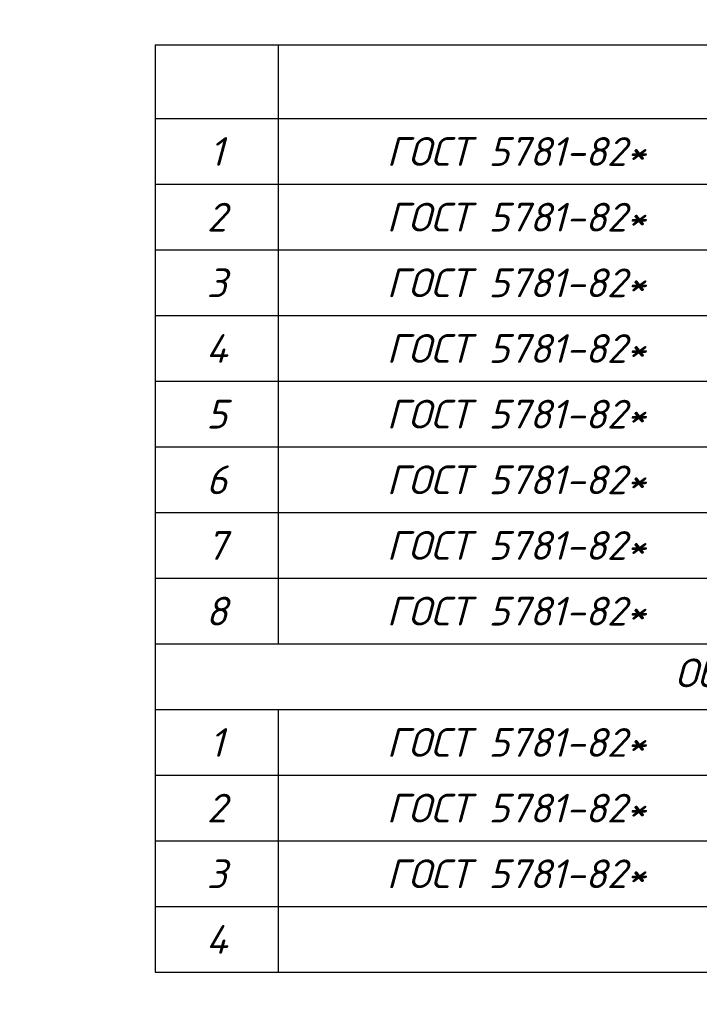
# Model space of a CAD drawing. Header units: millimetres. Extents: x 363306 to 7757304, y 1022887 to 1207196.
# Tile 452 of 656: x 1776015 to 1784294, y 1065381 to 1077377. Entities that reach past the tile are written whole.
import ezdxf
from ezdxf import colors
from ezdxf.entities.mleader import LeaderData, LeaderLine
from ezdxf.math import Vec2, Vec3

# ---------------------------------------------------------------- set-up
doc = ezdxf.new("R2010")
doc.units = ezdxf.units.MM
doc.layers.add('0 @ 100', color=7, linetype='Continuous')
doc.layers.add('выноски', color=170, linetype='Continuous', lineweight=15)
doc.styles.add('iso', font='isocpeur.TTF')
doc.styles.add('PDF ISOCPEUR Italic', font='isocpeui.ttf')
doc.styles.add('simp 0', font='simplex.shx', dxfattribs={"width": 0.75})
doc.styles.get("Standard").update_dxf_attribs({"font": 'isocpeui.ttf'})
doc.styles.add('ГОСТ 2.304', font='isocpeui.ttf')

# ---------------------------------------------------------------- blocks, each defined once
blk = doc.blocks.new('_Dot')
at = {"color": 0, "linetype": 'ByBlock', "lineweight": -2}
blk.add_line((-0.5, 0), (-1, 0), dxfattribs=at)
at = {"color": 0, "linetype": 'ByBlock', "const_width": 0.5}
blk.add_lwpolyline([(-0.25, 0, 1), (0.25, 0, 1)], format="xyb", close=True, dxfattribs=at)
blk = doc.blocks.new('*T1558')
at = {"color": 0, "lineweight": -2, "transparency": 16777216}
blk.add_line((0, 0), (18500, 0), dxfattribs=at)
at = {"color": 0, "transparency": 16777216}
for p, q in [((0, 0), (0, -11300)), ((1500, 0), (1500, -7300)), ((7300, 0), (7300, -7300)), ((13500, 0), (13500, -7300)), ((14500, 0), (14500, -7300)), ((16000, 0), (16000, -7300)), ((18500, 0), (18500, -11300)), ((9400, -900), (9400, -7300)), ((11000, -900), (11000, -7300)), ((11800, -900), (11800, -7300)), ((0, -1700), (14500, -1700)), ((0, -2500), (14500, -2500)), ((0, -3300), (14500, -3300)), ((0, -4100), (14500, -4100)), ((0, -4900), (14500, -4900)), ((0, -5700), (14500, -5700)), ((0, -6500), (14500, -6500)), ((0, -7300), (18500, -7300)), ((0, -8100), (18500, -8100)), ((1500, -8100), (1500, -11300)), ((7300, -8100), (7300, -11300)), ((14500, -8100), (14500, -11300)), ((16000, -8100), (16000, -11300)), ((0, -8900), (14500, -8900)), ((0, -9700), (14500, -9700)), ((0, -10500), (14500, -10500)), ((0, -11300), (14500, -11300))]:
    blk.add_line(p, q, dxfattribs=at)
at = {"color": 0, "linetype": 'ByBlock', "lineweight": -2, "transparency": 16777216}
for p, q in [((0, -900), (18500, -900)), ((14500, -1700), (18500, -1700)), ((14500, -2500), (18500, -2500)), ((14500, -3300), (18500, -3300)), ((14500, -4100), (18500, -4100)), ((14500, -4900), (18500, -4900)), ((14500, -5700), (18500, -5700)), ((14500, -6500), (18500, -6500)), ((14500, -8900), (18500, -8900)), ((14500, -9700), (18500, -9700)), ((14500, -10500), (18500, -10500)), ((14500, -11300), (18500, -11300))]:
    blk.add_line(p, q, dxfattribs=at)
at = {"color": 0, "transparency": 16777216, "attachment_point": 5}
for s, insert, char_height, width, style in [('14', (15250, -450), 350, 1500, 'PDF ISOCPEUR Italic'), ('{\\L\\C256;\\c0;Колонна K-2}', (10400, -450), 400, 6200, 'PDF ISOCPEUR Italic'), ('ГОСТ 5781-82*', (4400, -1300), 350, 5800, 'PDF ISOCPEUR Italic'), ('∅20  ', (8350, -1300), 350, 2100, 'PDF ISOCPEUR Italic'), (' A400 ', (10200, -1300), 350, 1600, 'PDF ISOCPEUR Italic'), ('3800', (12650, -1300), 350, 1700, 'PDF ISOCPEUR Italic'), ('9.4', (15250, -1300), 350, 1500, 'PDF ISOCPEUR Italic'), ('37,5', (17250, -1300), 350, 2500, 'PDF ISOCPEUR Italic'), ('1', (750, -1300), 350, 1500, 'PDF ISOCPEUR Italic'), ('L=', (11400, -1300), 350, 800, 'PDF ISOCPEUR Italic'), ('4', (14000, -1300), 350, 1000, 'PDF ISOCPEUR Italic'), ('2', (750, -2100), 350, 1500, 'PDF ISOCPEUR Italic'), ('ГОСТ 5781-82*', (4400, -2100), 350, 5800, 'PDF ISOCPEUR Italic'), ('∅20  ', (8350, -2100), 350, 2100, 'PDF ISOCPEUR Italic'), (' A400 ', (10200, -2100), 350, 1600, 'PDF ISOCPEUR Italic'), ('L=', (11400, -2100), 350, 800, 'PDF ISOCPEUR Italic'), ('4100', (12650, -2100), 350, 1700, 'PDF ISOCPEUR Italic'), ('4', (14000, -2100), 350, 1000, 'PDF ISOCPEUR Italic'), ('10.1', (15250, -2100), 350, 1500, 'PDF ISOCPEUR Italic'), ('40,4', (17250, -2100), 350, 2500, 'PDF ISOCPEUR Italic'), ('3', (750, -2900), 350, 1500, 'PDF ISOCPEUR Italic'), ('ГОСТ 5781-82*', (4400, -2900), 350, 5800, 'PDF ISOCPEUR Italic'), ('∅20  ', (8350, -2900), 350, 2100, 'PDF ISOCPEUR Italic'), (' A400 ', (10200, -2900), 350, 1600, 'PDF ISOCPEUR Italic'), ('L=', (11400, -2900), 350, 800, 'PDF ISOCPEUR Italic'), ('3250', (12650, -2900), 350, 1700, 'PDF ISOCPEUR Italic'), ('4', (14000, -2900), 350, 1000, 'PDF ISOCPEUR Italic'), ('8.0', (15250, -2900), 350, 1500, 'PDF ISOCPEUR Italic'), ('32,1', (17250, -2900), 350, 2500, 'PDF ISOCPEUR Italic'), ('ГОСТ 5781-82*', (4400, -3700), 350, 5800, 'PDF ISOCPEUR Italic'), ('∅20  ', (8350, -3700), 350, 2100, 'PDF ISOCPEUR Italic'), (' A400 ', (10200, -3700), 350, 1600, 'PDF ISOCPEUR Italic'), ('3600', (12650, -3700), 350, 1700, 'PDF ISOCPEUR Italic'), ('8.9', (15250, -3700), 350, 1500, 'PDF ISOCPEUR Italic'), ('35,5', (17250, -3700), 350, 2500, 'PDF ISOCPEUR Italic'), ('4', (750, -3700), 350, 1500, 'PDF ISOCPEUR Italic'), ('L=', (11400, -3700), 350, 800, 'PDF ISOCPEUR Italic'), ('4', (14000, -3700), 350, 1000, 'PDF ISOCPEUR Italic'), ('5', (750, -4500), 350, 1500, 'PDF ISOCPEUR Italic'), ('ГОСТ 5781-82*', (4400, -4500), 350, 5800, 'PDF ISOCPEUR Italic'), ('∅16  ', (8350, -4500), 350, 2100, 'PDF ISOCPEUR Italic'), (' A400 ', (10200, -4500), 350, 1600, 'PDF ISOCPEUR Italic'), ('L=', (11400, -4500), 350, 800, 'PDF ISOCPEUR Italic'), ('3900', (12650, -4500), 350, 1700, 'PDF ISOCPEUR Italic'), ('4', (14000, -4500), 350, 1000, 'PDF ISOCPEUR Italic'), ('6.2', (15250, -4500), 350, 1500, 'PDF ISOCPEUR Italic'), ('24,6', (17250, -4500), 350, 2500, 'PDF ISOCPEUR Italic'), ('6', (750, -5300), 350, 1500, 'PDF ISOCPEUR Italic'), ('ГОСТ 5781-82*', (4400, -5300), 350, 5800, 'PDF ISOCPEUR Italic'), ('∅16  ', (8350, -5300), 350, 2100, 'PDF ISOCPEUR Italic'), (' A400 ', (10200, -5300), 350, 1600, 'PDF ISOCPEUR Italic'), ('L=', (11400, -5300), 350, 800, 'PDF ISOCPEUR Italic'), ('2450', (12650, -5300), 350, 1700, 'PDF ISOCPEUR Italic'), ('4', (14000, -5300), 350, 1000, 'PDF ISOCPEUR Italic'), ('3.9', (15250, -5300), 350, 1500, 'PDF ISOCPEUR Italic'), ('15,5', (17250, -5300), 350, 2500, 'PDF ISOCPEUR Italic'), ('ГОСТ 5781-82*', (4400, -6100), 350, 5800, 'PDF ISOCPEUR Italic'), ('∅8  ', (8350, -6100), 350, 2100, 'PDF ISOCPEUR Italic'), (' A240', (10200, -6100), 350, 1600, 'PDF ISOCPEUR Italic'), ('1560', (12650, -6100), 350, 1700, 'PDF ISOCPEUR Italic'), ('72', (14000, -6100), 350, 1000, 'PDF ISOCPEUR Italic'), ('0.6', (15250, -6100), 350, 1500, 'PDF ISOCPEUR Italic'), ('44,3', (17250, -6100), 350, 2500, 'PDF ISOCPEUR Italic'), ('7', (750, -6100), 350, 1500, 'PDF ISOCPEUR Italic'), ('L=', (11400, -6100), 350, 800, 'PDF ISOCPEUR Italic'), ('8', (750, -6900), 350, 1500, 'PDF ISOCPEUR Italic'), ('ГОСТ 5781-82*', (4400, -6900), 350, 5800, 'PDF ISOCPEUR Italic'), ('∅8  ', (8350, -6900), 350, 2100, 'PDF ISOCPEUR Italic'), (' A240', (10200, -6900), 350, 1600, 'PDF ISOCPEUR Italic'), ('L=', (11400, -6900), 350, 800, 'PDF ISOCPEUR Italic'), ('1240', (12650, -6900), 350, 1700, 'PDF ISOCPEUR Italic'), ('72', (14000, -6900), 350, 1000, 'PDF ISOCPEUR Italic'), ('0.5', (15250, -6900), 350, 1500, 'PDF ISOCPEUR Italic'), ('35,2', (17250, -6900), 350, 2500, 'PDF ISOCPEUR Italic'), ('{\\C1;Общий расход материалов}', (9250, -7700), 350, 18500, 'PDF ISOCPEUR Italic'), ('{\\C1;1}', (750, -8500), 350, 1500, 'PDF ISOCPEUR Italic'), ('{\\C1;ГОСТ 5781-82*}', (4400, -8500), 350, 5800, 'PDF ISOCPEUR Italic'), (' {\\C1;%%C20 A400}', (10900, -8500), 300, 7200, 'PDF ISOCPEUR Italic'), ('{\\fISOCPEUR|b0|i1|c204|p34;\\W1;\\C1;2037.0401}', (17250, -8500), 350, 2500, 'simp 0'), ('{\\C1;кг}', (15250, -8500), 350, 1500, 'PDF ISOCPEUR Italic'), ('{\\C1;ГОСТ 5781-82*}', (4400, -9300), 350, 5800, 'PDF ISOCPEUR Italic'), ('{\\C1;2}', (750, -9300), 350, 1500, 'PDF ISOCPEUR Italic'), (' {\\C1;%%C16 A400}', (10900, -9300), 300, 7200, 'PDF ISOCPEUR Italic'), ('{\\C1;кг}', (15250, -9300), 350, 1500, 'PDF ISOCPEUR Italic'), ('{\\fISOCPEUR|b0|i1|c204|p34;\\W1;\\C1;561.2563}', (17250, -9300), 350, 2500, 'simp 0'), ('{\\C1;3}', (750, -10100), 350, 1500, 'PDF ISOCPEUR Italic'), ('{\\C1;ГОСТ 5781-82*}', (4400, -10100), 350, 5800, 'PDF ISOCPEUR Italic'), (' {\\C1;%%C8 A240}', (10900, -10100), 300, 7200, 'PDF ISOCPEUR Italic'), ('{\\C1;1113,7}', (17250, -10100), 350, 2500, 'PDF ISOCPEUR Italic'), ('{\\C1;кг}', (15250, -10100), 350, 1500, 'PDF ISOCPEUR Italic'), ('\\A1;{\\C1;м\\H0.7x;\\S3^ ;}', (15250, -10900), 350, 1500, 'PDF ISOCPEUR Italic'), ('{\\C1;4', (750, -10900), 350, 1500, 'PDF ISOCPEUR Italic'), ('{\\C1;Бетон кл.В20}', (10900, -10900), 300, 7200, 'PDF ISOCPEUR Italic'), ('{\\C1;21,5}', (17250, -10900), 350, 2500, 'PDF ISOCPEUR Italic')]:
    blk.add_mtext(s, dxfattribs=dict(at, insert=insert, char_height=char_height, width=width, style=style))

msp = doc.modelspace()

# ---------------------------------------------------------------- block references
msp.add_blockref('*T1558', (1777665.346, 1077071.563))

# ---------------------------------------------------------------- texts
at = {"lineweight": 9, "char_height": 400, "attachment_point": 1, "style": 'iso'}
for s, insert, width in [('\\pi457.16754;{\\LГоризонтальная} \\P\\pi1088.83421;сетка ГС-3', (1375420.972, 1075790.643), 5098.88054), ('\\pi1171.712;Крепежный \\P\\pi762.472;элемент КЭ-1', (1428532.505, 1069217.147), 5098.88054), ('\\pi1171.712;Крепежный \\P\\pi762.472;элемент КЭ-1', (1518532.505, 1069217.147), 6013.58539)]:
    msp.add_mtext(s, dxfattribs=dict(at, insert=insert, width=width))
at = {"color": 0, "lineweight": -2, "ltscale": 5, "insert": (1348958.4, 1070865.149), "char_height": 300, "width": 17773.54363, "attachment_point": 1, "style": 'iso'}
msp.add_mtext('\\pi7162.827;{\\fISOCPEUR|b0|i1|c204|p34;Примечание:\\P\\pi0;1. \\C256;Данный лист читать совместно с листами\\C0; КP- \\P2. Горизонтальные сетки СГ-1, СГ-2, СГ-3  устраиваются по длине в стенах и в перегородках, через каждый 600 мм расстояние по высоте.\\P\\C256;3. Стены  выполнить из газоблока изготавливается автоклавным методом D600/\\PКладку выполнить с применением однорядной перевязки\\P5.Контроль качества материалов и работ выполнять согласно указаниям \\PКМК 2.01.03-19, КМК 3.03.01-98 и ППР.\\P6. Все внутренние дверные отверстие монтажировать на отм. +2,100.\\P7. Прочность клеевого состава или раствора должна обеспечить величину нормального сцепления не менее 1,2 кгс/см².}', dxfattribs=at)
at = {"color": 18, "lineweight": 0, "true_color": 0x000000, "char_height": 500, "width": 3831.09957, "attachment_point": 1}
for s, insert in [('\\pi1090.54978;a - a', (1377368.048, 1070455.62)), ('\\pi1064.9816;2 - 2', (1476781.134, 1068764.531)), ('\\pi1064.9816;2 - 2', (1566781.134, 1068764.531)), ('\\pi1064.9816;2 - 2', (1434311.407, 1067486.642)), ('\\pi1064.9816;2 - 2', (1524311.407, 1067486.642))]:
    msp.add_mtext(s, dxfattribs=dict(at, insert=insert))
at = {"layer": '0 @ 100', "color": 7, "insert": (761996.908, 1075986.433), "char_height": 318.940213, "width": 19697.5359, "attachment_point": 4, "style": 'ГОСТ 2.304'}
msp.add_mtext('\\pi5457.36288;{\\fISOCPEUR|b1|i1|c204|p34;Характеристика участка строительства:\\P\\pi0;\\P}Расчетная зимняя температура воздух 15 °С.\\PСкоростной напор ветра   - 38кг/м2.\\PВес снегового покрова    - 50кг/м2.\\PКлассификация зданий по функциональной пожарной опасности - Ф 4.1 \\PКоэффициент надежности по назначению - 0.95\\P\\P^IПроектом разработано подъёмник для мало мобильных граждан населения грузоподъемностью 250 кг. скоростью 0,25 см/с. Двери шахт подъёмника противопожарные с пределом огнестойкости El 30. Подъёмники оборудованы кабинами габаритами 1500х1500 мм, ширина дверей кабины обеспечивает проезд инвалидной коляски. Для экстренных случаев подъёмник оснащен дополнительным аккумулятором и механическим спуском для безопасного спуска пассажира в нулевую отметку. Так же в дверях подъёмника установлены замки датчики которые открываются с ключевыми картами, чтобы открыть двери подъёмника.\\P^IС внешней и внутренней стороны наружных стен предусмотрено обшивка из аквапанелей толщиной 12,5мм с утеплением из минераловатной ваты на кварцевой основе, А =0,040 Вт/мС, толщиной 100мм. (по теплотехническому расчету). Наружная отделка из органическое стекло.\\P^IПодрядчик обязан предоставить заказчику сертификаты соответствия и пожарной безопасности на фасадную систему и все применяемые в данной системе материалы и изделия.\\PКонструкции, изделия и материалы применены по действующим стандартам, ТУ, сертификатам. На путях эвакуации используются отделочные материалы, соответствующие требованиям п. 5.25 ШНК 2.01.02-04.\\PОтделка стен с внутренней стороны окраска водоэмульсионными красками светлых тонов. Во внутренней и наружной отделке использованы современные отделочные материалы используемые на территории Республики Узбекистан.\\P^IКрыша - скатная из металлических профилированных листов с полимерными покрытиями с обеих сторон толщ.0,55мм по металлическим конструкциям.\\P^IПо периметру наружных стен устраивается бетонная отмостка. Бетон кл.В 7,5 шириной 1000 мм, толщиной 50 мм по гравийному основанию толщиной 100 мм -150 мм.\\P^IВсе строительно-монтажные работы вести согласно указаний соответствующих строительных норм и проекта производства работ (П.П.Р.) на основании ШНК 3.01.01 - 03 и КМК 3.01.02 - 00.', dxfattribs=at)

# ---------------------------------------------------------------- leaders
at = {"layer": 'выноски', "color": 18, "ltscale": 500, "true_color": 0x000000}
ml = msp.add_multileader_mtext('Standard', dxfattribs=at)
ml.set_content('Арматурные выпуски из фундамента 8шт-∅20А400', color=(0, 0, 0), style='PDF ISOCPEUR Italic')
ml.set_leader_properties(color=256, linetype='ByLayer', lineweight=-1)
ml.set_arrow_properties(name='DOT')
ml.build(insert=Vec2(0, 0))
ml.multileader.update_dxf_attribs({"leader_type": 2, "text_left_attachment_type": 6, "text_right_attachment_type": 6, "dogleg_length": 5, "arrow_head_size": 100, "scale": 20})
ctx = ml.context
ctx.base_point, ctx.scale, ctx.char_height, ctx.arrow_head_size, ctx.landing_gap_size, ctx.plane_origin = Vec3(1756255.865, 1064379.897), 20, 200, 100, 9, Vec3(1755185.15, 1060418.182)
ctx.left_attachment, ctx.right_attachment, ctx.text_align_type = 6, 6, 1
notes = []
notes.append((ctx, [(1, (1, 1, 0), (1761200.834, 1064379.897), (-1, 0), 100, [(1, [(1761416.712, 1065810.025), (1762034.975, 1065806.669), (1761658.552, 1065811.712)], 0, [])])]))
ctx.mtext.insert, ctx.mtext.width, ctx.mtext.alignment, ctx.mtext.flow_direction = Vec3(1758678.349, 1064619.897), 5390.32732, 2, 5
for ctx, leaders in notes:
    for number, flags, end, landing, length, lines in leaders:
        leader = LeaderData()
        leader.index, (leader.has_last_leader_line, leader.has_dogleg_vector, leader.attachment_direction) = number, flags
        leader.last_leader_point, leader.dogleg_vector, leader.dogleg_length = Vec3(end), Vec3(landing), length
        for number, points, colour, breaks in lines:
            line = LeaderLine()
            line.index, line.vertices, line.color, line.breaks = number, Vec3.list(points), colors.encode_raw_color(colour), breaks
            leader.lines.append(line)
        ctx.leaders.append(leader)

doc.saveas('drawing.dxf')
